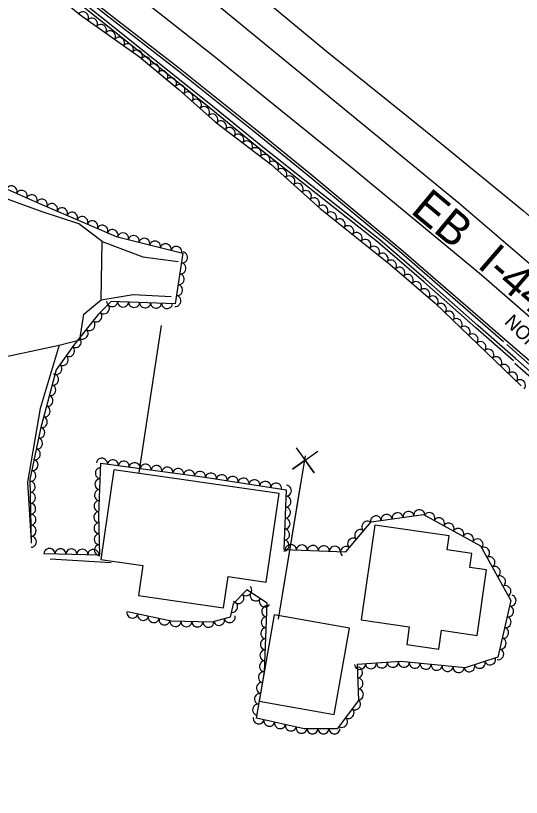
# Model space of a CAD drawing. Extents: x 1722896 to 1754269, y 648279 to 666297.
# Drawn here: x 1739721.3 to 1739905.3, y 648834.2 to 649118.4 of the extents above; entities that cross this region are included whole.
import ezdxf

# ---------------------------------------------------------------- set-up
doc = ezdxf.new("R2010")
doc.units = 0
for name, color, linetype in [('DESIGN - CENTERLINE - Proposed Text', 7, 'Continuous'), ('DESIGN - SCRATCH - User 1', 7, 'Continuous'), ('DESIGN - SHEET - Linework', 7, 'Continuous'), ('SURVEY - CENTERLINE - Preliminary Text', 7, 'Continuous'), ('SURVEY - VEGETATION - Features with Text', 7, 'Continuous')]:
    doc.layers.add(name, color=color, linetype=linetype)

msp = doc.modelspace()

# ---------------------------------------------------------------- linework, layer by layer
at = {"layer": 'DESIGN - CENTERLINE - Proposed Text'}
for points in [[(1739766.29, 648952.32), (1739774.38, 649005.78)], [(1739766.29, 648952.32), (1739773.77, 649001.76)], [(1739823.33, 648961.33), (1739829.93, 648952.22), (1739826.64, 648956.82), (1739822.04, 648953.53), (1739831.23, 648960.01)], [(1739816.91, 648898.94), (1739826.79, 648958.35)], [(1739816.91, 648898.94), (1739825.11, 648948.26)]]:
    msp.add_lwpolyline(points, dxfattribs=at)
for points in [[(1739752.36, 648920.63), (1739767.58, 648918.43), (1739766.02, 648907.62), (1739796.99, 648903.14), (1739798.63, 648914.5), (1739812.51, 648912.49), (1739817.14, 648944.61), (1739757.08, 648953.29)], [(1739852.01, 648933.19), (1739846.96, 648898.78), (1739864.51, 648896.21), (1739863.58, 648889.82), (1739875.25, 648888.11), (1739876.26, 648894.99), (1739889.16, 648893.09), (1739892.65, 648916.87), (1739886.56, 648917.76), (1739887.3, 648922.85), (1739878.27, 648924.17), (1739879.01, 648929.23)], [(1739837.2, 648864.37), (1739842.75, 648895.76), (1739815.39, 648900.59), (1739809.85, 648869.2)]]:
    msp.add_lwpolyline(points, close=True, dxfattribs=at)
at = {"layer": 'DESIGN - SCRATCH - User 1'}
for points in [[(1739903.14, 648993.76), (1739889.43, 649005.72), (1739870.56, 649022.51), (1739853.79, 649036.88), (1739811.22, 649070.53), (1739791.69, 649086.51), (1739732.66, 649133.77), (1739710.18, 649150.6), (1739669.94, 649180.73), (1739649.22, 649196.01), (1739619.42, 649216.2), (1739581.75, 649242.01), (1739558.75, 649256.08), (1739522.32, 649279.27), (1739497.82, 649293.56), (1739464.73, 649312.24), (1739420.73, 649336.06)], [(1739902.38, 648992.9), (1739888.67, 649004.85), (1739869.81, 649021.64), (1739853.06, 649035.99), (1739810.5, 649069.63), (1739790.96, 649085.62), (1739731.95, 649132.86), (1739709.49, 649149.68), (1739669.25, 649179.81), (1739648.56, 649195.07), (1739618.77, 649215.25), (1739581.12, 649241.05), (1739558.14, 649255.11), (1739521.72, 649278.29), (1739497.25, 649292.57), (1739464.17, 649311.24), (1739420.19, 649335.04)], [(1739439.34, 649328.46), (1739475.58, 649308.77), (1739502.19, 649293.33), (1739532.9, 649275.57), (1739560.59, 649258.2), (1739587.58, 649240.46), (1739621.27, 649217.99), (1739647.91, 649199.41), (1739675.82, 649179.07), (1739709.77, 649153.45), (1739731.7, 649136.94), (1739753.66, 649119.21), (1739779.97, 649098.85), (1739807.89, 649076.48), (1739828.14, 649060.01), (1739860.86, 649032.85), (1739898.75, 648999.92)], [(1739439.79, 649329.29), (1739476.04, 649309.59), (1739502.66, 649294.14), (1739533.38, 649276.38), (1739561.1, 649258.99), (1739588.1, 649241.24), (1739621.8, 649218.77), (1739648.46, 649200.17), (1739676.38, 649179.82), (1739710.34, 649154.2), (1739732.27, 649137.68), (1739754.24, 649119.95), (1739780.55, 649099.59), (1739808.48, 649077.21), (1739828.74, 649060.74), (1739861.47, 649033.56), (1739899.36, 649000.63)], [(1739899.36, 649000.63), (1739934.94, 648969.95), (1739968.98, 648938.98), (1740009.9, 648900.84), (1740042.23, 648869.68), (1740079.41, 648833.28), (1740077.92, 648833.19), (1740043.62, 648867.21), (1740022.44, 648887.29), (1739994.14, 648913.87), (1739966.02, 648940.3), (1739937.13, 648966.04), (1739899.99, 648998.83)], [(1739903.14, 648993.76), (1739947.67, 648954.27), (1739986.03, 648919.35), (1740023.37, 648884.49), (1740059.96, 648849.82), (1740058.74, 648848.66), (1740039.95, 648867.01), (1740019.93, 648885.98), (1739983.45, 648919.66), (1739945.52, 648954.45), (1739902.91, 648991.98)], [(1739903.11, 648993.55), (1739903.14, 648993.76)]]:
    msp.add_lwpolyline(points, dxfattribs=at)
at = {"layer": 'SURVEY - CENTERLINE - Preliminary Text'}
for points in [[(1739119.25, 649490.88), (1739158.84, 649479.68), (1739189.59, 649469.51), (1739224.06, 649457.39), (1739268.07, 649439.46), (1739300.66, 649425.56), (1739340.49, 649408.79), (1739372.11, 649393.94), (1739402.21, 649379.16), (1739428.54, 649365.82), (1739457.3, 649350.83), (1739486.89, 649334.19), (1739514.27, 649318.5), (1739548.57, 649298.32), (1739580.33, 649278.52), (1739610.05, 649259.54), (1739649.15, 649232.63), (1739684.46, 649207), (1739719.43, 649180.87), (1739758.24, 649151.04), (1739795.04, 649122.06), (1739827.98, 649095.03), (1739882.66, 649050.21)], [(1739890.78, 649023.99), (1739842.98, 649063.56), (1739817.83, 649083.91), (1739793.59, 649103.58), (1739761.22, 649129.06), (1739735.73, 649148.9), (1739706.57, 649171.19), (1739680.29, 649191.01), (1739650.68, 649212.42), (1739624.19, 649231.29), (1739601.59, 649246.78), (1739570, 649266.66), (1739547.68, 649280.97), (1739513.79, 649300.97), (1739478.05, 649321.92), (1739449.6, 649337.15), (1739417.27, 649354.37), (1739387.21, 649369.46), (1739347.33, 649389.1), (1739308.79, 649405.98), (1739264.46, 649424.77), (1739207.38, 649446.86), (1739166.6, 649461.31), (1739121.89, 649476.52)], [(1739515.05, 649332.62), (1739540.28, 649317.89), (1739563.85, 649303.38), (1739615.84, 649270.47), (1739666.04, 649236.79), (1739705.91, 649206.46), (1739763.29, 649162.74), (1739803.32, 649131.3), (1739834.56, 649105.4), (1739864.16, 649081.58), (1739876.11, 649071.9)], [(1739876.11, 649071.9), (1739906.04, 649047.43), (1739937.31, 649019.75), (1739970.66, 648990.41), (1740004.51, 648960.08), (1740028.82, 648937.13), (1740065.31, 648903.12), (1740077.09, 648893.43), (1740076.34, 648911.58), (1740065.61, 648931.63), (1740051.61, 648960.42), (1740037.81, 648991.27), (1740026.88, 649014.61), (1740012.01, 649053.03), (1740000.6, 649086.89), (1739992.79, 649116.32), (1739984.21, 649149.85), (1739977.37, 649190.79), (1739973.26, 649222.82), (1739970.32, 649257.14), (1739969.25, 649288.22), (1739969.16, 649322.77)], [(1739683.52, 649039.57), (1739697.06, 649037.36), (1739702.54, 649034.58), (1739704.11, 649031.06), (1739704.19, 649022.65), (1739703.23, 648994.37), (1739710.93, 648992.98), (1739737.16, 648998.59), (1739744.69, 649000.58), (1739746.15, 649009.88), (1739752.43, 649015.05), (1739752.78, 649036.34), (1739744.3, 649042.77), (1739730.99, 649047.02), (1739694.98, 649060.16), (1739686.96, 649061.59), (1739682, 649062.98)], [(1739882.66, 649050.21), (1739910.61, 649026.17), (1739940.54, 649000.35), (1739969.95, 648974.39), (1740007.69, 648939.64), (1740038.61, 648911.55), (1740069.32, 648882.15), (1740077.19, 648874.33)], [(1739752.78, 649036.34), (1739767.58, 649030.73), (1739780.49, 649029.01)], [(1740096.22, 648835.1), (1740075.79, 648855.18), (1740048.44, 648881.17), (1740010.02, 648917.67), (1739964.14, 648959.02), (1739926.27, 648993.1), (1739890.78, 649023.99)], [(1739752.43, 649015.05), (1739764.12, 649016.99), (1739777.95, 649016.25)], [(1739737.16, 648998.59), (1739730.22, 648975.61), (1739725.6, 648948.84), (1739726.93, 648927.17)], [(1739733.85, 648920.95), (1739756.04, 648919.59)]]:
    msp.add_lwpolyline(points, dxfattribs=at)
at = {"layer": 'SURVEY - VEGETATION - Features with Text'}
for points in [[(1739510.32, 649282.07), (1739525.54, 649272.07), (1739543.31, 649260.88), (1739562.6, 649250.55), (1739582.22, 649238.12), (1739602.48, 649224.02), (1739618.12, 649213.17), (1739632.87, 649203.02), (1739648.98, 649191.87), (1739668.84, 649177.36), (1739689.04, 649163.3), (1739705.16, 649149.72), (1739726.13, 649134.26), (1739744.75, 649118.7), (1739766.33, 649103.38), (1739780.74, 649091.6), (1739793.94, 649079.85), (1739814.24, 649064.26), (1739832.1, 649048.31), (1739857.6, 649027.94), (1739873.94, 649013.87), (1739905.19, 648983.81)], [(1739700.66, 649063.03), (1739729.19, 649050.52), (1739757.95, 649038.15), (1739782.2, 649032), (1739779.38, 649013.67), (1739756.05, 649014.5), (1739751.33, 649009.7), (1739742.69, 648998.93), (1739736.03, 648989.65), (1739730.32, 648968.21), (1739726.51, 648949.79), (1739727, 648926.61)], [(1739731.6, 648922.86), (1739751.9, 648922.38), (1739751.63, 648936.75), (1739752.34, 648955.65), (1739790.18, 648950.57), (1739819.75, 648946.01), (1739818.86, 648924.34), (1739841.39, 648923.44), (1739850.64, 648934.39), (1739869.65, 648937.06), (1739890.43, 648925.69), (1739901.48, 648905.76), (1739896.72, 648885.19), (1739884.86, 648881.23), (1739861.44, 648883.53), (1739845.52, 648882.55), (1739846.02, 648869.46), (1739838.27, 648859.16), (1739826.27, 648859.15), (1739808.88, 648862.95), (1739811.85, 648879.82), (1739812.83, 648904.76), (1739805.41, 648909.59), (1739800.43, 648904.55), (1739799.34, 648899.67), (1739792.74, 648897.9), (1739777.9, 648898.24), (1739762.04, 648901.65)]]:
    msp.add_lwpolyline(points, dxfattribs=at)
for centre, major_axis in [((1739745.9, 649117.88), (1.63, -1.16)), ((1739749.16, 649115.57), (1.63, -1.16)), ((1739752.42, 649113.25), (1.63, -1.16)), ((1739755.68, 649110.93), (1.63, -1.16)), ((1739758.95, 649108.62), (1.63, -1.16)), ((1739762.21, 649106.3), (1.63, -1.16)), ((1739765.47, 649103.99), (1.63, -1.16)), ((1739768.61, 649101.51), (1.55, -1.27)), ((1739771.71, 649098.98), (1.55, -1.27)), ((1739774.8, 649096.45), (1.55, -1.27)), ((1739777.9, 649093.92), (1.55, -1.27)), ((1739780.99, 649091.38), (1.49, -1.33)), ((1739783.98, 649088.72), (1.49, -1.33)), ((1739786.97, 649086.06), (1.49, -1.33)), ((1739789.95, 649083.4), (1.49, -1.33)), ((1739792.94, 649080.74), (1.49, -1.33)), ((1739796.05, 649078.23), (1.59, -1.22)), ((1739799.23, 649075.79), (1.59, -1.22)), ((1739802.4, 649073.35), (1.59, -1.22)), ((1739805.57, 649070.92), (1.59, -1.22)), ((1739808.74, 649068.48), (1.59, -1.22)), ((1739811.91, 649066.04), (1.59, -1.22)), ((1739815.04, 649063.55), (1.49, -1.33)), ((1739818.02, 649060.88), (1.49, -1.33)), ((1739821, 649058.22), (1.49, -1.33)), ((1739823.99, 649055.55), (1.49, -1.33)), ((1739719.89, 649054.6), (1.83, -0.8)), ((1739723.56, 649052.99), (1.83, -0.8)), ((1739826.97, 649052.89), (1.49, -1.33)), ((1739727.22, 649051.39), (1.83, -0.8)), ((1739730.89, 649049.79), (1.84, -0.79)), ((1739829.95, 649050.23), (1.49, -1.33)), ((1739734.56, 649048.21), (1.84, -0.79)), ((1739738.24, 649046.63), (1.84, -0.79)), ((1739832.98, 649047.61), (1.56, -1.25)), ((1739741.91, 649045.05), (1.84, -0.79)), ((1739745.58, 649043.47), (1.84, -0.79)), ((1739836.1, 649045.11), (1.56, -1.25)), ((1739749.26, 649041.89), (1.84, -0.79)), ((1739839.23, 649042.62), (1.56, -1.25)), ((1739752.93, 649040.31), (1.84, -0.79)), ((1739756.61, 649038.73), (1.84, -0.79)), ((1739842.35, 649040.12), (1.56, -1.25)), ((1739760.41, 649037.52), (1.94, -0.49)), ((1739764.29, 649036.54), (1.94, -0.49)), ((1739768.16, 649035.56), (1.94, -0.49)), ((1739845.48, 649037.62), (1.56, -1.25)), ((1739848.6, 649035.13), (1.56, -1.25)), ((1739772.04, 649034.57), (1.94, -0.49)), ((1739775.92, 649033.59), (1.94, -0.49)), ((1739779.8, 649032.61), (1.94, -0.49)), ((1739851.73, 649032.63), (1.56, -1.25)), ((1739781.97, 649030.5), (-0.3, -1.98)), ((1739854.85, 649030.13), (1.56, -1.25)), ((1739857.97, 649027.62), (1.52, -1.3)), ((1739781.36, 649026.54), (-0.3, -1.98)), ((1739861, 649025.01), (1.52, -1.3)), ((1739780.75, 649022.59), (-0.3, -1.98)), ((1739864.03, 649022.4), (1.52, -1.3)), ((1739780.14, 649018.64), (-0.3, -1.98)), ((1739867.06, 649019.79), (1.52, -1.3)), ((1739870.09, 649017.18), (1.52, -1.3)), ((1739756.42, 649014.49), (-2, 0.07)), ((1739760.41, 649014.35), (-2, 0.07)), ((1739779.53, 649014.68), (-0.3, -1.98)), ((1739873.13, 649014.57), (1.52, -1.3)), ((1739753.5, 649011.91), (-1.4, -1.43)), ((1739764.41, 649014.2), (-2, 0.07)), ((1739768.41, 649014.06), (-2, 0.07)), ((1739772.41, 649013.92), (-2, 0.07)), ((1739776.4, 649013.78), (-2, 0.07)), ((1739876.05, 649011.85), (1.44, -1.39)), ((1739750.77, 649009), (-1.25, -1.56)), ((1739878.93, 649009.07), (1.44, -1.39)), ((1739748.26, 649005.88), (-1.25, -1.56)), ((1739881.81, 649006.3), (1.44, -1.39)), ((1739745.76, 649002.76), (-1.25, -1.56)), ((1739884.7, 649003.53), (1.44, -1.39)), ((1739743.26, 648999.64), (-1.25, -1.56)), ((1739887.58, 649000.75), (1.44, -1.39)), ((1739890.46, 648997.98), (1.44, -1.39)), ((1739740.89, 648996.42), (-1.17, -1.62)), ((1739893.34, 648995.21), (1.44, -1.39)), ((1739738.55, 648993.17), (-1.17, -1.62)), ((1739896.23, 648992.43), (1.44, -1.39)), ((1739899.11, 648989.66), (1.44, -1.39)), ((1739736.22, 648989.92), (-1.17, -1.62)), ((1739901.99, 648986.89), (1.44, -1.39)), ((1739735.08, 648986.1), (-0.51, -1.93)), ((1739904.87, 648984.11), (1.44, -1.39)), ((1739734.05, 648982.24), (-0.51, -1.93)), ((1739733.03, 648978.37), (-0.51, -1.93)), ((1739732, 648974.51), (-0.51, -1.93)), ((1739730.97, 648970.64), (-0.51, -1.93)), ((1739730.02, 648966.76), (-0.41, -1.96)), ((1739729.21, 648962.84), (-0.41, -1.96)), ((1739728.4, 648958.92), (-0.41, -1.96)), ((1739752.73, 648955.6), (1.98, -0.27)), ((1739727.59, 648955.01), (-0.41, -1.96)), ((1739756.69, 648955.07), (1.98, -0.27)), ((1739760.66, 648954.53), (1.98, -0.27)), ((1739764.62, 648954), (1.98, -0.27)), ((1739768.59, 648953.47), (1.98, -0.27)), ((1739772.55, 648952.94), (1.98, -0.27)), ((1739726.78, 648951.09), (-0.41, -1.96)), ((1739752.2, 648952.05), (0.07, 2)), ((1739776.52, 648952.4), (1.98, -0.27)), ((1739780.48, 648951.87), (1.98, -0.27)), ((1739784.44, 648951.34), (1.98, -0.27)), ((1739788.41, 648950.8), (1.98, -0.27)), ((1739792.37, 648950.23), (1.98, -0.3)), ((1739726.56, 648947.12), (0.04, -2)), ((1739752.05, 648948.05), (0.07, 2)), ((1739796.32, 648949.62), (1.98, -0.3)), ((1739800.27, 648949.01), (1.98, -0.3)), ((1739804.23, 648948.4), (1.98, -0.3)), ((1739808.18, 648947.79), (1.98, -0.3)), ((1739812.13, 648947.18), (1.98, -0.3)), ((1739816.09, 648946.58), (1.98, -0.3)), ((1739819.74, 648945.72), (-0.08, -2)), ((1739726.65, 648943.12), (0.04, -2)), ((1739751.9, 648944.06), (0.07, 2)), ((1739819.58, 648941.72), (-0.08, -2)), ((1739726.73, 648939.12), (0.04, -2)), ((1739751.75, 648940.06), (0.07, 2)), ((1739751.64, 648936.06), (-0.04, 2)), ((1739819.41, 648937.73), (-0.08, -2)), ((1739860.26, 648935.74), (1.98, 0.28)), ((1739864.22, 648936.3), (1.98, 0.28)), ((1739868.18, 648936.86), (1.98, 0.28)), ((1739871.86, 648935.85), (1.75, -0.96)), ((1739726.82, 648935.12), (0.04, -2)), ((1739819.25, 648933.73), (-0.08, -2)), ((1739849.17, 648932.65), (1.29, 1.53)), ((1739852.34, 648934.63), (1.98, 0.28)), ((1739856.3, 648935.19), (1.98, 0.28)), ((1739875.37, 648933.93), (1.75, -0.96)), ((1739726.9, 648931.12), (0.04, -2)), ((1739751.72, 648932.06), (-0.04, 2)), ((1739878.88, 648932.01), (1.75, -0.96)), ((1739882.39, 648930.09), (1.75, -0.96)), ((1739726.99, 648927.12), (0.04, -2)), ((1739751.8, 648928.06), (-0.04, 2)), ((1739819.09, 648929.73), (-0.08, -2)), ((1739846.59, 648929.59), (1.29, 1.53)), ((1739885.89, 648928.17), (1.75, -0.96)), ((1739818.92, 648925.74), (-0.08, -2)), ((1739844.01, 648926.54), (1.29, 1.53)), ((1739889.4, 648926.25), (1.75, -0.96)), ((1739733.6, 648922.81), (2, -0.05)), ((1739737.6, 648922.71), (2, -0.05)), ((1739741.6, 648922.62), (2, -0.05)), ((1739745.59, 648922.53), (2, -0.05)), ((1739749.59, 648922.43), (2, -0.05)), ((1739751.87, 648924.07), (-0.04, 2)), ((1739821.46, 648924.23), (2, -0.08)), ((1739825.46, 648924.07), (2, -0.08)), ((1739829.46, 648923.91), (2, -0.08)), ((1739833.45, 648923.75), (2, -0.08)), ((1739837.45, 648923.59), (2, -0.08)), ((1739841.43, 648923.48), (1.29, 1.53)), ((1739891.8, 648923.21), (0.97, -1.75)), ((1739893.74, 648919.71), (0.97, -1.75)), ((1739895.68, 648916.21), (0.97, -1.75)), ((1739897.62, 648912.71), (0.97, -1.75)), ((1739805.25, 648909.43), (-1.41, -1.42)), ((1739899.56, 648909.22), (0.97, -1.75)), ((1739802.44, 648906.59), (-1.41, -1.42)), ((1739808.58, 648907.52), (-1.68, 1.09)), ((1739811.93, 648905.34), (-1.68, 1.09)), ((1739901.47, 648905.71), (-0.45, -1.95)), ((1739800.18, 648903.44), (-0.44, -1.95)), ((1739812.71, 648901.83), (0.08, 2)), ((1739900.57, 648901.82), (-0.45, -1.95)), ((1739763.76, 648901.28), (-1.96, 0.42)), ((1739767.67, 648900.44), (-1.96, 0.42)), ((1739771.58, 648899.6), (-1.96, 0.42)), ((1739775.49, 648898.76), (-1.96, 0.42)), ((1739779.44, 648898.2), (-2, 0.05)), ((1739783.44, 648898.11), (-2, 0.05)), ((1739787.44, 648898.02), (-2, 0.05)), ((1739791.44, 648897.93), (-2, 0.05)), ((1739795.34, 648898.6), (-1.93, -0.52)), ((1739799.21, 648899.63), (-1.93, -0.52)), ((1739812.56, 648897.83), (0.08, 2)), ((1739899.67, 648897.92), (-0.45, -1.95)), ((1739812.4, 648893.84), (0.08, 2)), ((1739898.76, 648894.02), (-0.45, -1.95)), ((1739812.24, 648889.84), (0.08, 2)), ((1739897.86, 648890.12), (-0.45, -1.95)), ((1739812.09, 648885.84), (0.08, 2)), ((1739896.96, 648886.23), (-0.45, -1.95)), ((1739811.93, 648881.85), (0.08, 2)), ((1739862.54, 648883.42), (-1.99, 0.2)), ((1739890.14, 648882.99), (-1.9, -0.63)), ((1739893.94, 648884.26), (-1.9, -0.63)), ((1739846.57, 648882.61), (-2, -0.12)), ((1739845.63, 648879.6), (0.08, -2)), ((1739850.56, 648882.86), (-2, -0.12)), ((1739854.56, 648883.11), (-2, -0.12)), ((1739858.55, 648883.35), (-2, -0.12)), ((1739866.52, 648883.03), (-1.99, 0.2)), ((1739870.5, 648882.64), (-1.99, 0.2)), ((1739874.48, 648882.25), (-1.99, 0.2)), ((1739878.46, 648881.86), (-1.99, 0.2)), ((1739882.44, 648881.46), (-1.99, 0.2)), ((1739886.35, 648881.72), (-1.9, -0.63)), ((1739811.51, 648877.88), (0.35, 1.97)), ((1739810.81, 648873.94), (0.35, 1.97)), ((1739845.79, 648875.61), (0.08, -2)), ((1739845.94, 648871.61), (0.08, -2)), ((1739810.12, 648870), (0.35, 1.97)), ((1739844.91, 648867.98), (-1.2, -1.6)), ((1739809.42, 648866.06), (0.35, 1.97)), ((1739842.5, 648864.79), (-1.2, -1.6)), ((1739809.7, 648862.77), (-1.95, 0.43)), ((1739813.61, 648861.92), (-1.95, 0.43)), ((1739817.52, 648861.06), (-1.95, 0.43)), ((1739840.1, 648861.59), (-1.2, -1.6)), ((1739821.42, 648860.21), (-1.95, 0.43)), ((1739825.33, 648859.36), (-1.95, 0.43)), ((1739829.31, 648859.16), (-2, 0)), ((1739833.31, 648859.16), (-2, 0)), ((1739837.31, 648859.16), (-2, 0))]:
    msp.add_ellipse(centre, major_axis=major_axis, ratio=0.940188, start_param=0, end_param=3.141593, dxfattribs=at)

# ---------------------------------------------------------------- texts
at = {"layer": 'DESIGN - SCRATCH - User 1'}
msp.add_text('NOISE WALL', height=5, rotation=315.4215, dxfattribs=at).set_placement((1739898.81, 649006.69))
at = {"layer": 'DESIGN - SHEET - Linework'}
for s, rotation, p in [('EB', 320.2636, (1739864.59, 649046.96)), ('I-440', 319.1296, (1739888.88, 649027.22))]:
    msp.add_text(s, height=12, rotation=rotation, dxfattribs=at).set_placement(p)

doc.saveas('drawing.dxf')
